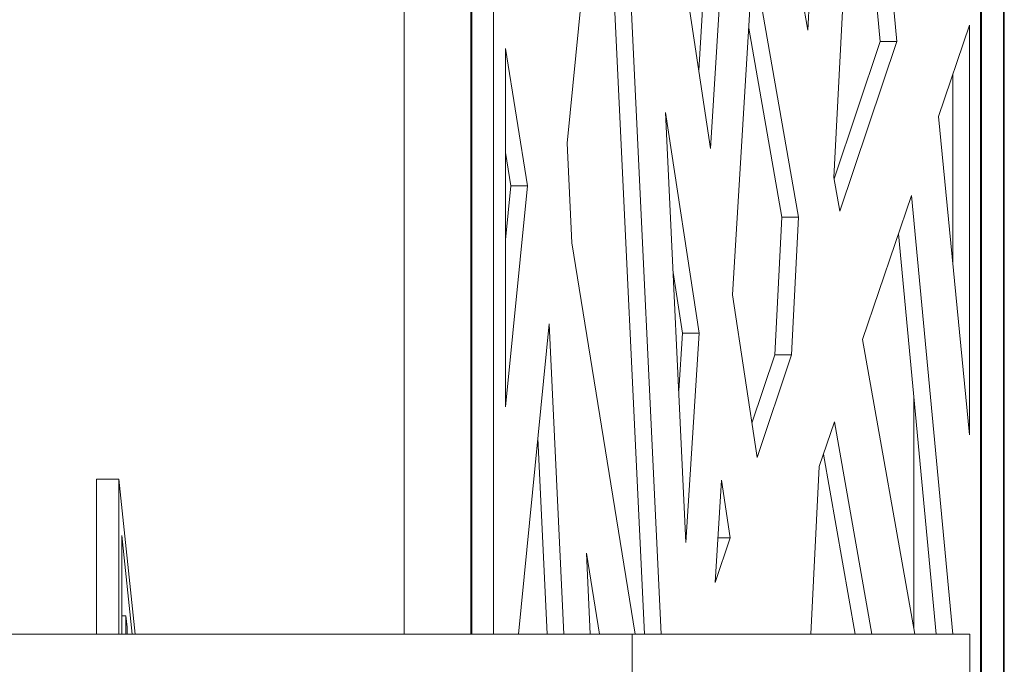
# Model space of a CAD drawing. Header units: millimetres. Extents: x -115474967 to 444143, y -74377 to 241828222.
# Tile 447 of 590: x 68785 to 70529, y 2303 to 3446. Entities that reach past the tile are written whole.
import ezdxf

# ---------------------------------------------------------------- set-up
doc = ezdxf.new("R2010")
doc.units = ezdxf.units.MM
doc.header["$MEASUREMENT"] = 0
doc.linetypes.add('PHANTOM', pattern=[2.5, 1.25, -0.25, 0.25, -0.25, 0.25, -0.25])
doc.layers.add('00-5 Grid 01', color=9, linetype='PHANTOM')

msp = doc.modelspace()

# ---------------------------------------------------------------- linework, layer by layer
at = {"layer": '00-5 Grid 01', "color": 9, "linetype": 'ByBlock', "lineweight": 0, "true_color": 0xc7c8ca}
for p, q in [((69465.43488, 2356.58315), (69465.43488, 7643.78082)), ((69583.57598, 2356.58315), (69583.57598, 7643.78082)), ((69585.29438, 2356.58315), (69585.29438, 7643.78082)), ((69623.93655, 2356.58315), (69623.93655, 7643.78082)), ((70486.84708, 1356.58317), (70486.84708, 7643.78082)), ((70488.56547, 1356.58317), (70488.56547, 7643.78082)), ((70527.20842, 1356.58317), (70527.20842, 7643.78082)), ((70528.92682, 1356.58317), (70528.92682, 7643.78082)), ((70486.84708, 7587.8643), (70486.86265, 1356.58317)), ((70181.08188, 3426.73993), (70235.33141, 4504.18783)), ((70274.19169, 4092.1), (70227.19822, 3165.82292)), ((70338.81393, 3406.82099), (70274.19169, 4092.1)), ((69826.63208, 3953.97841), (69754.49281, 3226.83232)), ((69896.53493, 3958.5377), (70008.42405, 3217.01111)), ((70309.27865, 3406.82099), (70263.86026, 3888.45646)), ((70102.68128, 3870.31668), (70181.08188, 3426.73993)), ((69891.5441, 2356.58315), (69824.11602, 3775.91846)), ((69921.07937, 2356.58315), (69853.65207, 3775.91846)), ((69987.51583, 3355.57593), (70014.16893, 3783.66138)), ((70008.42405, 3217.01111), (70043.70498, 3783.66138)), ((70083.65737, 3555.93067), (70047.48453, 2958.14123)), ((70164.41122, 3095.63418), (70083.65737, 3555.93067)), ((70134.87595, 3095.63418), (70076.08271, 3430.75394)), ((70467.1073, 3435.62481), (70412.19798, 3274.13269)), ((70467.1073, 2710.02497), (70467.1073, 3435.62481)), ((70227.56823, 3163.72984), (70309.27865, 3406.82099)), ((70237.74698, 3106.14244), (70338.81393, 3406.82099)), ((70338.81393, 3406.82099), (70309.27865, 3406.82099)), ((69684.44351, 3150.82626), (69645.4103, 3394.36298)), ((69645.4103, 3394.36298), (69645.4103, 2759.72689)), ((70437.57202, 3013.45483), (70437.57202, 3348.7592)), ((69988.06889, 2890.09387), (69928.75452, 3280.98448)), ((69928.75452, 3280.98448), (69964.978, 2519.22113)), ((70412.19798, 3274.13269), (70467.1073, 2710.02497)), ((69654.90824, 3150.82626), (69645.4103, 3210.08377)), ((69754.49281, 3226.83232), (69762.82074, 3050.04286)), ((70227.19822, 3165.82292), (70237.74698, 3106.14244)), ((69645.4103, 2759.72689), (69684.44351, 3150.82626)), ((69645.4103, 3055.66388), (69654.90824, 3150.82626)), ((69684.44351, 3150.82626), (69654.90824, 3150.82626)), ((70364.54318, 3133.97645), (70277.87775, 2879.0863)), ((70437.85245, 2356.58315), (70364.54318, 3133.97645)), ((70122.57763, 2851.37926), (70134.87595, 3095.63418)), ((70164.41122, 3095.63418), (70134.87595, 3095.63418)), ((70152.11291, 2851.37926), (70164.41122, 3095.63418)), ((70408.31717, 2356.58315), (70341.42113, 3065.97194)), ((69762.82074, 3050.04286), (69875.10791, 2356.58315)), ((69958.53362, 2890.09387), (69942.23375, 2997.51095)), ((70047.48453, 2958.14123), (70091.0186, 2669.62311)), ((69722.72502, 2906.61574), (69668.15689, 2356.58315)), ((69748.33119, 2356.58315), (69722.72502, 2906.61574)), ((69952.18816, 2788.17785), (69958.53362, 2890.09387)), ((69988.06889, 2890.09387), (69958.53362, 2890.09387)), ((69964.978, 2519.22113), (69988.06889, 2890.09387)), ((70277.87775, 2879.0863), (70370.22885, 2356.58315)), ((70081.86809, 2730.26796), (70122.57763, 2851.37926)), ((70091.0186, 2669.62311), (70152.11291, 2851.37926)), ((70152.11291, 2851.37926), (70122.57763, 2851.37926)), ((70368.70597, 2365.19851), (70368.70597, 2776.63124)), ((70228.09092, 2732.65782), (70201.21192, 2653.60368)), ((70294.06856, 2356.58315), (70228.09092, 2732.65782)), ((69718.79591, 2356.58315), (69702.62302, 2703.99187)), ((70264.53329, 2356.58315), (70208.6082, 2675.35786)), ((70201.21192, 2653.60368), (70186.14282, 2356.58315)), ((68920.57618, 2356.58315), (68920.57618, 2631.58309)), ((68920.57618, 2631.58309), (68960.35797, 2631.58309)), ((68960.35797, 2356.58315), (68960.35797, 2631.58309)), ((68960.35797, 2631.58309), (68988.94213, 2356.58315)), ((70027.6022, 2629.56868), (70016.63514, 2448.32899)), ((70043.13868, 2527.17905), (70027.6022, 2629.56868)), ((68983.74487, 2356.58315), (68965.57315, 2531.40572)), ((68965.57315, 2531.40572), (68965.57315, 2356.58315)), ((70016.63514, 2448.32899), (70043.13868, 2527.17905)), ((70043.13868, 2527.17905), (70021.4063, 2527.17905)), ((69811.7398, 2356.58315), (69788.7198, 2500.21592)), ((69788.7198, 2500.21592), (69795.48512, 2356.58315)), ((68965.57315, 2389.27012), (68972.88842, 2389.27012)), ((68972.88842, 2356.58315), (68972.88842, 2389.27012)), ((68972.88842, 2389.27012), (68974.97449, 2369.19928)), ((69869.88962, 2356.58315), (66006.17993, 2356.58315)), ((68974.97449, 2369.19928), (68974.97449, 2356.58315)), ((70467.98052, 2356.58315), (69869.88962, 2356.58315)), ((69869.88962, 2356.58315), (69869.88962, 2206.58311)), ((70467.98052, 2206.58311), (70467.98052, 2356.58315))]:
    msp.add_line(p, q, dxfattribs=at)

doc.saveas('drawing.dxf')
